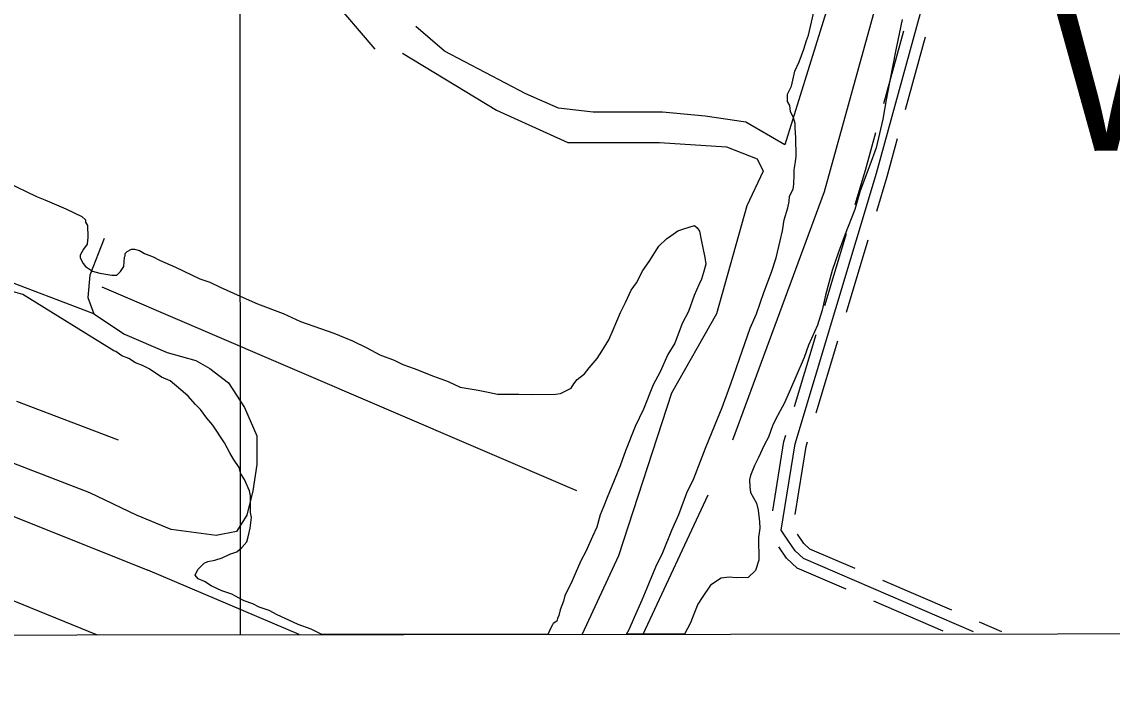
# Model space of a CAD drawing. Extents: x 3297716 to 3335574, y 688621 to 713991.
# Drawn here: x 3306807 to 3308255, y 701077 to 701958 of the extents above; entities that cross this region are included whole.
import ezdxf

# ---------------------------------------------------------------- set-up
doc = ezdxf.new("R2010")
doc.units = 0
for name, color, linetype in [('V-ANNO-SYMB', 7, 'Continuous'), ('V-GRID-MAJR', 7, 'Continuous'), ('V-ROAD-CNTR', 7, 'Continuous'), ('V-SITE-VEGE', 7, 'Continuous'), ('V-TOPO-GNAM-IDEN', 7, 'Continuous'), ('V-TOPO-SHOR', 7, 'Continuous')]:
    doc.layers.add(name, color=color, linetype=linetype)

msp = doc.modelspace()

# ---------------------------------------------------------------- linework, layer by layer
at = {"layer": 'V-ANNO-SYMB'}
msp.add_lwpolyline([(3302105.1, 701138.8), (3314693.3, 701151.6), (3314697, 697555.6), (3302108.8, 697542.8)], close=True, dxfattribs=at)
at = {"layer": 'V-GRID-MAJR'}
msp.add_spline([(3307097.8, 701143.9), (3307096.4, 703095.2), (3307092, 709156.8), (3307089.8, 712189.6)], degree=3, dxfattribs=at)
at = {"layer": 'V-ROAD-CNTR'}
for points in [[(3308070.8, 701147.8), (3307845, 701245), (3307834.3, 701255.3), (3307824.6, 701269.3), (3307815.6, 701282.6), (3307833.9, 701397.4), (3307942, 701757.1), (3308066.5, 702210.1), (3308128.4, 702450.1), (3308136.6, 702505.2), (3308126.9, 702575.3)], [(3307951.9, 701849.6), (3307978.4, 701946.1)], [(3307980.8, 701841.7), (3308007.3, 701938.1)], [(3307913.8, 701715.3), (3307927.6, 701761.2), (3307941.3, 701811.1)], [(3307942.5, 701706.7), (3307956.4, 701752.9), (3307970.2, 701803.1)], [(3307873.5, 701581.2), (3307902.3, 701677)], [(3307902.2, 701572.6), (3307931, 701668.4)], [(3307833.2, 701447.2), (3307862, 701542.9)], [(3307861.9, 701438.5), (3307890.7, 701534.3)], [(3307804.5, 701308.4), (3307819.2, 701400.7), (3307821.7, 701408.9)], [(3307834.1, 701303.6), (3307848.6, 701394), (3307850.4, 701400.2)], [(3307913.7, 701231.8), (3307853.4, 701257.7), (3307845.8, 701265), (3307837.1, 701277.6)], [(3307901.8, 701204.2), (3307836.6, 701232.3), (3307822.8, 701245.5), (3307812.4, 701260.7)], [(3308042.3, 701176.4), (3307950.4, 701215.9)], [(3308030.4, 701148.8), (3307938.6, 701188.4)], [(3308108.6, 701147.8), (3308079, 701160.6)]]:
    msp.add_lwpolyline(points, dxfattribs=at)
at = {"layer": 'V-SITE-VEGE'}
for p, q in [((3307852, 701940.3), (3307883.1, 702076.4)), ((3307976, 701961.2), (3307968, 701923.1)), ((3307849.3, 701933.6), (3307852, 701940.3)), ((3307839.3, 701905), (3307845.6, 701922.1)), ((3307845.6, 701922.1), (3307849.3, 701933.6)), ((3307968, 701923.1), (3307962.7, 701896.4)), ((3307833.8, 701892.6), (3307839.3, 701905)), ((3307962.7, 701896.4), (3307954.8, 701854.6)), ((3307829.3, 701872.6), (3307833.8, 701892.6)), ((3307823.8, 701862), (3307829.3, 701872.6)), ((3307823.9, 701852.5), (3307823.8, 701862)), ((3307826.9, 701846.9), (3307823.9, 701852.5)), ((3307954.8, 701854.6), (3307950.5, 701828.9)), ((3307827.9, 701839.3), (3307826.9, 701846.9)), ((3307831.9, 701830.8), (3307827.9, 701839.3)), ((3307833.9, 701823.3), (3307831.9, 701830.8)), ((3307834, 701817.6), (3307833.9, 701823.3)), ((3307950.5, 701828.9), (3307941.6, 701790.8)), ((3307835.1, 701804.3), (3307834, 701817.6)), ((3307835.5, 701779.7), (3307835.1, 701804.3)), ((3307834.6, 701772.1), (3307835.5, 701779.7)), ((3307941.6, 701790.8), (3307933.4, 701767.9)), ((3307832.9, 701761.6), (3307834.6, 701772.1)), ((3307933.4, 701767.9), (3307920.6, 701733.5)), ((3307832.3, 701742.6), (3307833, 701754.9)), ((3307833, 701754.9), (3307832.9, 701761.6)), ((3306786.5, 701745.6), (3306826.7, 701726.2)), ((3307826.8, 701726.4), (3307831.4, 701735.9)), ((3307831.4, 701735.9), (3307832.3, 701742.6)), ((3306826.7, 701726.2), (3306838.1, 701721.7)), ((3306838.1, 701721.7), (3306865.8, 701709.8)), ((3307824.2, 701711.2), (3307826, 701719.7)), ((3307826, 701719.7), (3307826.8, 701726.4)), ((3307920.6, 701733.5), (3307913.4, 701708.7)), ((3306865.8, 701709.8), (3306886.9, 701699.6)), ((3307819.7, 701695), (3307824.2, 701711.2)), ((3307913.4, 701708.7), (3307900.6, 701676.3)), ((3306886.9, 701699.6), (3306891.7, 701695)), ((3306891.7, 701695), (3306891.7, 701692.1)), ((3306891.7, 701692.1), (3306894.6, 701687.4)), ((3307817.1, 701680.7), (3307819.7, 701695)), ((3306894.6, 701687.4), (3306894.9, 701672.3)), ((3307669.2, 701673.7), (3307678.5, 701680.5)), ((3307678.5, 701680.5), (3307686.1, 701683.4)), ((3307686.1, 701683.4), (3307700.3, 701687.4)), ((3307700.3, 701687.4), (3307704.1, 701684.7)), ((3307704.1, 701684.7), (3307707, 701680)), ((3307707, 701680), (3307709.1, 701668.6)), ((3307814.4, 701667.4), (3307817.1, 701680.7)), ((3307900.6, 701676.3), (3307891.5, 701652.4)), ((3306894.1, 701662.8), (3306889.4, 701656)), ((3306894.9, 701672.3), (3306894.1, 701662.8)), ((3307653.2, 701660.2), (3307663.5, 701669.8)), ((3307663.5, 701669.8), (3307669.2, 701673.7)), ((3307709.1, 701668.6), (3307714.2, 701645)), ((3307809.1, 701644.5), (3307814.4, 701667.4)), ((3306889.4, 701656), (3306884.8, 701648.4)), ((3306884.8, 701648.4), (3306884.9, 701644.6)), ((3306943.7, 701645.5), (3306944.6, 701647.4)), ((3306944.6, 701650.2), (3306947.4, 701653.1)), ((3306944.6, 701647.4), (3306944.6, 701650.2)), ((3306947.4, 701653.1), (3306953, 701656.1)), ((3306953, 701656.1), (3306956.8, 701656.1)), ((3306956.8, 701656.1), (3306963.5, 701654.3)), ((3306963.5, 701654.3), (3306970.2, 701650.6)), ((3306970.2, 701650.6), (3306981.6, 701646.1)), ((3307640.3, 701640), (3307653.2, 701660.2)), ((3307891.5, 701652.4), (3307883.4, 701627.6)), ((3306884.9, 701644.6), (3306888.8, 701637)), ((3306888.8, 701637), (3306891.7, 701633.3)), ((3306891.7, 701633.3), (3306901.3, 701626.8)), ((3306938.3, 701626.4), (3306942.9, 701633.1)), ((3306942.9, 701633.1), (3306943.7, 701645.5)), ((3306981.6, 701646.1), (3306990.2, 701641.5)), ((3306990.2, 701641.5), (3307011.3, 701632.3)), ((3307011.3, 701632.3), (3307043.8, 701616.7)), ((3307631.9, 701627.6), (3307640.3, 701640)), ((3307715.3, 701636.4), (3307712.6, 701625)), ((3307714.2, 701645), (3307715.3, 701636.4)), ((3307802.7, 701625.4), (3307809.1, 701644.5)), ((3306901.3, 701626.8), (3306910.8, 701624.1)), ((3306910.8, 701624.1), (3306927, 701621.5)), ((3306927, 701621.5), (3306933.6, 701621.6)), ((3306933.6, 701621.6), (3306938.3, 701626.4)), ((3307623.6, 701611.3), (3307631.9, 701627.6)), ((3307712.6, 701625), (3307709.9, 701616.4)), ((3307792.7, 701598.7), (3307802.7, 701625.4)), ((3307883.4, 701627.6), (3307874.4, 701595.2)), ((3307043.8, 701616.7), (3307057.1, 701612.1)), ((3307057.1, 701612.1), (3307070.5, 701605.7)), ((3307070.5, 701605.7), (3307097.2, 701593.7)), ((3307616.2, 701601.7), (3307623.6, 701611.3)), ((3307706.2, 701608.8), (3307699.8, 701594.4)), ((3307709.9, 701616.4), (3307706.2, 701608.8)), ((3306808.8, 701596), (3306796.4, 701599.6)), ((3306929.5, 701521), (3306808.8, 701596)), ((3307097.2, 701593.7), (3307120.2, 701583.7)), ((3307608.8, 701585.5), (3307616.2, 701601.7)), ((3307699.8, 701594.4), (3307692.5, 701573.5)), ((3307782.7, 701570.1), (3307792.7, 701598.7)), ((3307874.4, 701595.2), (3307869.9, 701575.2)), ((3307120.2, 701583.7), (3307154.5, 701570.9)), ((3307602.4, 701572.1), (3307608.8, 701585.5)), ((3307869.9, 701575.2), (3307863.6, 701555.2)), ((3307154.5, 701570.9), (3307177.5, 701559.9)), ((3307177.5, 701559.9), (3307221.4, 701544.4)), ((3307592.3, 701549.1), (3307602.4, 701572.1)), ((3307692.5, 701573.5), (3307684.2, 701557.2)), ((3307774.5, 701551), (3307782.7, 701570.1)), ((3307586.8, 701535.8), (3307592.3, 701549.1)), ((3307684.2, 701557.2), (3307674.2, 701531.4)), ((3307767.2, 701531), (3307774.5, 701551)), ((3307863.6, 701555.2), (3307851.7, 701528.4)), ((3307221.4, 701544.4), (3307246.2, 701534.4)), ((3307246.2, 701534.4), (3307265.3, 701525.2)), ((3307577.6, 701520.5), (3307586.8, 701535.8)), ((3307674.2, 701531.4), (3307664.9, 701516.1)), ((3307749, 701478.5), (3307767.2, 701531)), ((3306932.3, 701520.1), (3306929.5, 701521)), ((3306940, 701514.5), (3306932.3, 701520.1)), ((3307265.3, 701525.2), (3307282.5, 701515.9)), ((3307571.1, 701510.9), (3307577.6, 701520.5)), ((3307851.7, 701528.4), (3307846.2, 701512.2)), ((3306949.5, 701510.8), (3306940, 701514.5)), ((3306958.2, 701505.3), (3306949.5, 701510.8)), ((3306967.7, 701501.6), (3306958.2, 701505.3)), ((3307282.5, 701515.9), (3307301.6, 701508.6)), ((3307301.6, 701508.6), (3307313.1, 701503.1)), ((3307313.1, 701503.1), (3307328.4, 701497.7)), ((3307560.8, 701498.4), (3307571.1, 701510.9)), ((3307664.9, 701516.1), (3307654.8, 701493.2)), ((3307846.2, 701512.2), (3307835.2, 701486.4)), ((3306976.3, 701497), (3306967.7, 701501.6)), ((3306992.6, 701485.9), (3306976.3, 701497)), ((3307328.4, 701497.7), (3307354.1, 701487.6)), ((3307354.1, 701487.6), (3307373.2, 701480.3)), ((3307544.9, 701482.9), (3307554.3, 701490.7)), ((3307554.3, 701490.7), (3307560.8, 701498.4)), ((3307654.8, 701493.2), (3307645.6, 701476)), ((3307004.1, 701481.3), (3306992.6, 701485.9)), ((3307018.5, 701469.2), (3307004.1, 701481.3)), ((3307373.2, 701480.3), (3307389.5, 701473)), ((3307389.5, 701473), (3307413.2, 701468.6)), ((3307536.6, 701471.4), (3307540.3, 701477.2)), ((3307540.3, 701477.2), (3307544.9, 701482.9)), ((3307645.6, 701476), (3307632.8, 701443.5)), ((3307737.2, 701446), (3307749, 701478.5)), ((3307835.2, 701486.4), (3307827.9, 701470.2)), ((3307028.1, 701460.8), (3307018.5, 701469.2)), ((3307037.8, 701449.6), (3307028.1, 701460.8)), ((3307413.2, 701468.6), (3307426.6, 701466)), ((3307426.6, 701466), (3307439, 701463.3)), ((3307439, 701463.3), (3307467.4, 701463.7)), ((3307467.4, 701463.7), (3307484.5, 701463)), ((3307484.5, 701463), (3307515.8, 701463.5)), ((3307515.8, 701463.5), (3307522.4, 701464.6)), ((3307522.4, 701464.6), (3307527.1, 701466.5)), ((3307527.1, 701466.5), (3307536.6, 701471.4)), ((3307827.9, 701470.2), (3307819.6, 701451.1)), ((3307044.5, 701443), (3307037.8, 701449.6)), ((3307728, 701423.1), (3307737.2, 701446)), ((3307819.6, 701451.1), (3307814.1, 701441.5)), ((3307053.2, 701431.8), (3307044.5, 701443)), ((3307061, 701422.4), (3307053.2, 701431.8)), ((3307632.8, 701443.5), (3307621.8, 701420.5)), ((3307814.1, 701441.5), (3307807.6, 701429.1)), ((3307076.5, 701398.9), (3307061, 701422.4)), ((3307621.8, 701420.5), (3307609, 701388.1)), ((3307715.2, 701391.6), (3307728, 701423.1)), ((3307804, 701421.4), (3307798.5, 701406.2)), ((3307807.6, 701429.1), (3307804, 701421.4)), ((3307798.5, 701406.2), (3307793, 701395.7)), ((3307083.4, 701385.7), (3307076.5, 701398.9)), ((3307609, 701388.1), (3307601.7, 701368.1)), ((3307699.7, 701351.5), (3307715.2, 701391.6)), ((3307793, 701395.7), (3307785.6, 701379.4)), ((3307088.2, 701377.3), (3307083.4, 701385.7)), ((3307096, 701366), (3307088.2, 701377.3)), ((3307785.6, 701379.4), (3307780.1, 701368.9)), ((3307098, 701357.5), (3307096, 701366)), ((3307102.9, 701350), (3307098, 701357.5)), ((3307601.7, 701368.1), (3307590.7, 701341.3)), ((3307780.1, 701368.9), (3307774.6, 701355.5)), ((3307109.8, 701334.9), (3307102.9, 701350)), ((3307690.5, 701332.4), (3307699.7, 701351.5)), ((3307774.6, 701355.5), (3307773.7, 701349.8)), ((3307773.7, 701349.8), (3307773.9, 701340.3)), ((3307110.8, 701328.3), (3307109.8, 701334.9)), ((3307111.1, 701306.4), (3307110.8, 701328.3)), ((3307590.7, 701341.3), (3307584.3, 701326)), ((3307679.6, 701303.8), (3307690.5, 701332.4)), ((3307773.9, 701340.3), (3307775, 701332.8)), ((3307775, 701332.8), (3307782.8, 701318.6)), ((3307584.3, 701326), (3307579.8, 701313.6)), ((3307782.8, 701318.6), (3307784.8, 701309.2)), ((3307110.5, 701285.6), (3307112.2, 701299.8)), ((3307112.2, 701299.8), (3307111.1, 701306.4)), ((3307575.2, 701303.1), (3307570.7, 701286.9)), ((3307579.8, 701313.6), (3307575.2, 701303.1)), ((3307670.4, 701282.8), (3307679.6, 701303.8)), ((3307784.8, 701309.2), (3307786.9, 701294)), ((3307107.8, 701274.1), (3307110.5, 701285.6)), ((3307570.7, 701286.9), (3307565.2, 701274.5)), ((3307787.1, 701285.5), (3307785.4, 701273.1)), ((3307786.9, 701294), (3307787.1, 701285.5)), ((3307106, 701267.5), (3307107.8, 701274.1)), ((3307565.2, 701274.5), (3307556, 701254.4)), ((3307658.5, 701253.2), (3307670.4, 701282.8)), ((3307785.4, 701273.1), (3307785.8, 701242.8)), ((3307093, 701254), (3307099.5, 701259.8)), ((3307099.5, 701259.8), (3307106, 701267.5)), ((3307054.3, 701241.1), (3307063.7, 701243.1)), ((3307063.7, 701243.1), (3307073.2, 701246.1)), ((3307073.2, 701246.1), (3307083.5, 701251)), ((3307083.5, 701251), (3307093, 701254)), ((3307549.6, 701242), (3307542.2, 701224.8)), ((3307556, 701254.4), (3307549.6, 701242)), ((3307649.3, 701234), (3307658.5, 701253.2)), ((3307785.8, 701242.8), (3307781.3, 701229.4)), ((3307037.5, 701222.8), (3307041.1, 701230.4)), ((3307041.1, 701230.4), (3307049.5, 701239.1)), ((3307049.5, 701239.1), (3307054.3, 701241.1)), ((3307637.4, 701206.3), (3307649.3, 701234)), ((3307781.3, 701229.4), (3307771.9, 701219.8)), ((3307041.3, 701218.1), (3307037.5, 701222.8)), ((3307049.9, 701214.4), (3307041.3, 701218.1)), ((3307058.6, 701208.9), (3307049.9, 701214.4)), ((3307536.7, 701212.4), (3307528.4, 701196.1)), ((3307542.2, 701224.8), (3307536.7, 701212.4)), ((3307735.9, 701219.2), (3307721.8, 701209.5)), ((3307746.3, 701220.3), (3307735.9, 701219.2)), ((3307755.8, 701219.5), (3307746.3, 701220.3)), ((3307771.9, 701219.8), (3307755.8, 701219.5)), ((3307072.9, 701202.4), (3307058.6, 701208.9)), ((3307086.2, 701197.9), (3307072.9, 701202.4)), ((3307631, 701190.1), (3307637.4, 701206.3)), ((3307721.8, 701209.5), (3307710.7, 701193.2)), ((3307095.8, 701192.3), (3307086.2, 701197.9)), ((3307102.5, 701188.7), (3307095.8, 701192.3)), ((3307114, 701185), (3307102.5, 701188.7)), ((3307122.6, 701180.4), (3307114, 701185)), ((3307526.7, 701188.5), (3307522.1, 701177.1)), ((3307528.4, 701196.1), (3307526.7, 701188.5)), ((3307620.9, 701167.2), (3307631, 701190.1)), ((3307705.1, 701184.6), (3307699.6, 701171.2)), ((3307710.7, 701193.2), (3307705.1, 701184.6)), ((3307135.9, 701175.9), (3307122.6, 701180.4)), ((3307146.4, 701170.3), (3307135.9, 701175.9)), ((3307161.7, 701163), (3307146.4, 701170.3)), ((3307520.3, 701169.4), (3307518.5, 701165.6)), ((3307522.1, 701177.1), (3307520.3, 701169.4)), ((3307699.6, 701171.2), (3307695.1, 701159.8)), ((3307174.2, 701157.5), (3307161.7, 701163)), ((3307191.3, 701151.1), (3307174.2, 701157.5)), ((3307512, 701157), (3307509.2, 701152.2)), ((3307512.9, 701158.9), (3307512, 701157)), ((3307517.6, 701161.8), (3307512.9, 701158.9)), ((3307518.5, 701165.6), (3307517.6, 701161.8)), ((3307613.6, 701150.9), (3307620.9, 701167.2)), ((3307695.1, 701159.8), (3307687.1, 701144.5)), ((3307204.7, 701144.7), (3307191.3, 701151.1)), ((3307206.4, 701144), (3307204.7, 701144.7)), ((3307505.8, 701144.3), (3307206.4, 701144)), ((3307509.2, 701152.2), (3307505.8, 701144.3)), ((3307610.2, 701144.4), (3307613.6, 701150.9)), ((3307687.1, 701144.5), (3307610.2, 701144.4))]:
    msp.add_line(p, q, dxfattribs=at)
at = {"layer": 'V-TOPO-SHOR'}
for p, q in [((3306903, 701570.4), (3306689.3, 701651.6)), ((3307544.2, 701335), (3306913.9, 701605.6))]:
    msp.add_line(p, q, dxfattribs=at)
for points in [[(3305715.3, 702593.1), (3305523.2, 702468.7), (3305398.8, 702395.6), (3305328.4, 702341.5), (3305266.2, 702271.2), (3305160.7, 702138.6), (3305120.1, 702081.8), (3305106.6, 702054.7), (3305103.9, 702041.2), (3305109.3, 702022.2), (3305160.7, 701984.4), (3305239.1, 701949.2), (3305398.8, 701900.5), (3305520.5, 701841), (3305550.3, 701827.5), (3305872.2, 701673.2), (3306413.3, 701454.1), (3306974.7, 701229.5)], [(3307751.2, 701402.7), (3307873, 701732.8), (3308097.5, 702544.4)], [(3307993.4, 702352.3), (3307820.2, 701795), (3307768.8, 701824.7), (3307714.7, 701832.9), (3307657.9, 701838.3), (3307565.9, 701838.3), (3307519.9, 701843.7), (3307476.6, 701862.6), (3307368.4, 701919.4), (3307330.5, 701951.9)], [(3307276.4, 701922.1), (3307216.9, 701992.5), (3307124.9, 702070.9), (3307060, 702133.2), (3307024.8, 702206.2), (3307022.1, 702257.6), (3307027.5, 702314.4), (3307032.9, 702338.8)], [(3304378, 701141.1), (3304513.3, 701342), (3304839.2, 701830.8), (3304944.6, 701955.4), (3305002.1, 701926.7), (3305059.6, 701897.9), (3306907.5, 701143.7)], [(3307312.9, 701916.7), (3307437.4, 701841), (3307532.1, 701797.7), (3307653.8, 701797.7), (3307743.1, 701792.3), (3307783.7, 701776), (3307791.8, 701759.8), (3307770.1, 701713.8), (3307729.6, 701570.4), (3307670, 701464.9), (3307599.7, 701248.5), (3307551.2, 701144.4)], [(3306916.6, 701670.5), (3306897.6, 701621.8), (3306894.9, 701592.1), (3306903, 701570.4), (3306943.6, 701543.4), (3307000.4, 701519), (3307038.3, 701508.2), (3307057.2, 701497.4), (3307081.6, 701478.4), (3307103.2, 701446), (3307119.5, 701408.1), (3307119.5, 701370.2), (3307114.1, 701335), (3307105.9, 701302.6), (3307092.4, 701280.9), (3307065.4, 701275.5), (3307005.8, 701283.6), (3306959.8, 701302.6), (3306897.6, 701332.3), (3306505.3, 701483.8)], [(3306800.2, 701454.1), (3306935.5, 701402.7)], [(3307632.3, 701144.4), (3307718.7, 701329.6)], [(3307175.4, 701144), (3306974.7, 701229.5)]]:
    msp.add_lwpolyline(points, dxfattribs=at)

# ---------------------------------------------------------------- texts
at = {"layer": 'V-TOPO-GNAM-IDEN'}
msp.add_text('WEST', height=200, rotation=0.3244, dxfattribs=at).set_placement((3308176.5, 701786.5))

doc.saveas('drawing.dxf')
